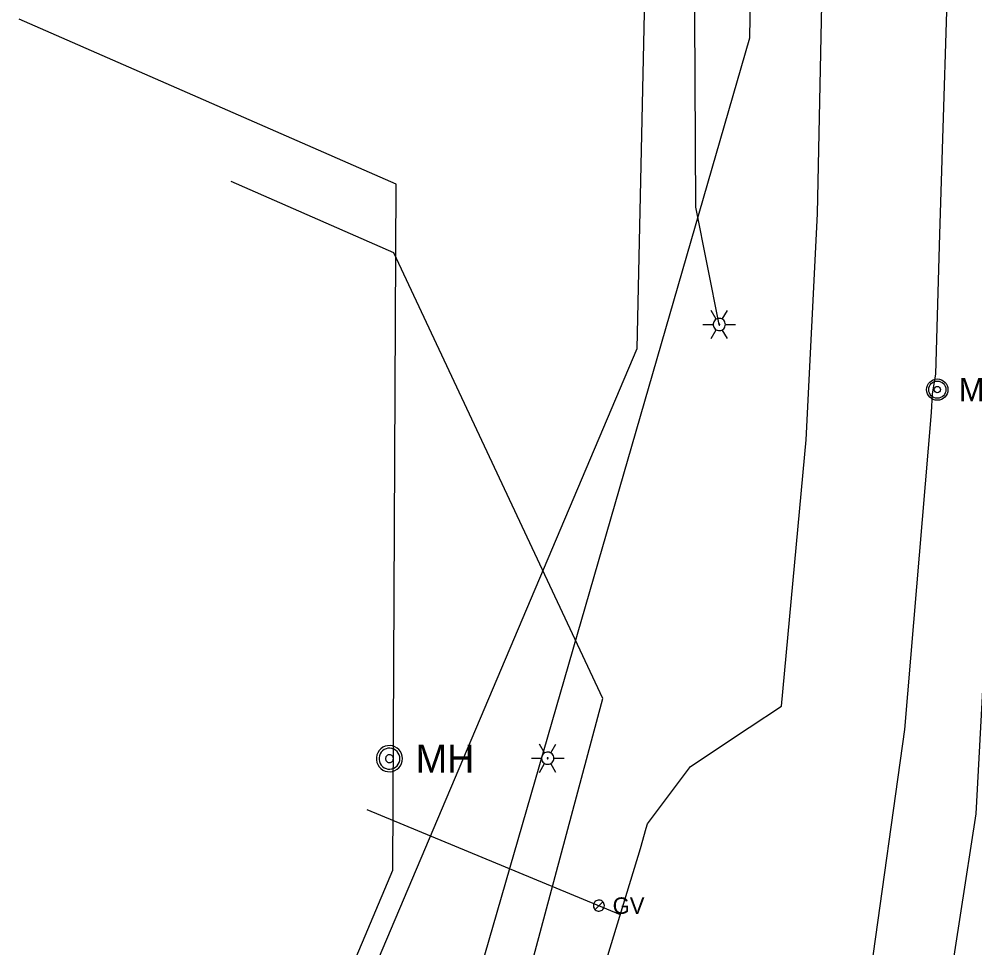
# Model space of a CAD drawing. Extents: x 596028 to 606371, y 330010 to 403088.
# Drawn here: x 604658.1 to 604881.2, y 333039.5 to 333256.4 of the extents above; entities that cross this region are included whole.
import ezdxf

# ---------------------------------------------------------------- set-up
doc = ezdxf.new("R2010")
doc.units = 0
for name, color, linetype in [('Default', 7, 'Continuous'), ('E_FTMS_Conduit', 7, 'Continuous'), ('E_LTG', 7, 'Continuous'), ('E_LTG_CID', 7, 'Continuous'), ('E_UTL_E', 7, 'Continuous'), ('E_UTL_E_UG', 7, 'Continuous'), ('E_UTL_G', 7, 'Continuous'), ('E_UTL_G_UG', 7, 'Continuous'), ('E_UTL_SAN_UG', 7, 'Continuous'), ('E_UTL_W_MH', 7, 'Continuous'), ('E_UTL_W_UG', 7, 'Continuous')]:
    doc.layers.add(name, color=color, linetype=linetype)

# ---------------------------------------------------------------- blocks, each defined once
blk = doc.blocks.new('MH')
at = {"layer": 'Default'}
for radius in [15.2, 12.2, 4.57]:
    blk.add_circle((0, 0), radius, dxfattribs=at)
blk.add_text('MH', height=32.92, dxfattribs=at).set_placement((30.5, -16.5))

msp = doc.modelspace()

# ---------------------------------------------------------------- linework, layer by layer
at = {"layer": 'E_FTMS_Conduit'}
msp.add_lwpolyline([(604833.62, 332786.94), (604837.8, 332828.79), (604843.62, 332859.54), (604848.45, 332908.55), (604857.59, 332953.99), (604870.57, 332999.81), (604881.56, 333070.85), (604883.3, 333104.02), (604886.34, 333150.08), (604892.01, 333248.16), (604893.18, 333291.76), (604894.37, 333357.39), (604896.64, 333466.11), (604897.17, 333555.99)], dxfattribs=at)
at = {"layer": 'E_LTG'}
for points in [[(604820.82, 333186.35), (604819.63, 333188.41)], [(604822.25, 333186.35), (604823.44, 333188.41)], [(604817.73, 333185.11), (604820.11, 333185.11)], [(604822.97, 333185.11), (604822.94, 333185.38), (604822.86, 333185.64), (604822.74, 333185.88), (604822.57, 333186.09), (604822.37, 333186.27), (604822.13, 333186.41), (604821.87, 333186.5), (604821.6, 333186.54), (604821.33, 333186.52), (604821.07, 333186.46), (604820.82, 333186.35), (604820.6, 333186.19), (604820.41, 333185.99), (604820.27, 333185.76), (604820.17, 333185.51), (604820.11, 333185.24), (604820.11, 333184.97), (604820.17, 333184.71), (604820.27, 333184.45), (604820.41, 333184.22), (604820.6, 333184.03), (604820.82, 333183.87), (604821.07, 333183.76), (604821.33, 333183.69), (604821.6, 333183.68), (604821.87, 333183.72), (604822.13, 333183.81), (604822.37, 333183.94), (604822.57, 333184.12), (604822.74, 333184.34), (604822.86, 333184.58), (604822.94, 333184.84), (604822.97, 333185.11)], [(604822.97, 333185.11), (604822.94, 333185.38), (604822.86, 333185.64), (604822.74, 333185.88), (604822.57, 333186.09), (604822.37, 333186.27), (604822.13, 333186.41), (604821.87, 333186.5), (604821.6, 333186.54), (604821.33, 333186.52), (604821.07, 333186.46), (604820.82, 333186.35), (604820.6, 333186.19), (604820.41, 333185.99), (604820.27, 333185.76), (604820.17, 333185.51), (604820.11, 333185.24), (604820.11, 333184.97), (604820.17, 333184.71), (604820.27, 333184.45), (604820.41, 333184.22), (604820.6, 333184.03), (604820.82, 333183.87), (604821.07, 333183.76), (604821.33, 333183.69), (604821.6, 333183.68), (604821.87, 333183.72), (604822.13, 333183.81), (604822.37, 333183.94), (604822.57, 333184.12), (604822.74, 333184.34), (604822.86, 333184.58), (604822.94, 333184.84), (604822.97, 333185.11)], [(604822.97, 333185.11), (604822.94, 333185.38), (604822.86, 333185.64), (604822.74, 333185.88), (604822.57, 333186.09), (604822.37, 333186.27), (604822.13, 333186.41), (604821.87, 333186.5), (604821.6, 333186.54), (604821.33, 333186.52), (604821.07, 333186.46), (604820.82, 333186.35), (604820.6, 333186.19), (604820.41, 333185.99), (604820.27, 333185.76), (604820.17, 333185.51), (604820.11, 333185.24), (604820.11, 333184.97), (604820.17, 333184.71), (604820.27, 333184.45), (604820.41, 333184.22), (604820.6, 333184.03), (604820.82, 333183.87), (604821.07, 333183.76), (604821.33, 333183.69), (604821.6, 333183.68), (604821.87, 333183.72), (604822.13, 333183.81), (604822.37, 333183.94), (604822.57, 333184.12), (604822.74, 333184.34), (604822.86, 333184.58), (604822.94, 333184.84), (604822.97, 333185.11)], [(604821.66, 333185.11), (604821.65, 333185.13), (604821.65, 333185.15), (604821.64, 333185.17), (604821.62, 333185.19), (604821.61, 333185.21), (604821.59, 333185.22), (604821.57, 333185.22), (604821.54, 333185.23), (604821.52, 333185.23), (604821.5, 333185.22), (604821.48, 333185.21), (604821.46, 333185.2), (604821.44, 333185.18), (604821.43, 333185.16), (604821.42, 333185.14), (604821.42, 333185.12), (604821.42, 333185.1), (604821.42, 333185.07), (604821.43, 333185.05), (604821.44, 333185.03), (604821.46, 333185.02), (604821.48, 333185), (604821.5, 333185), (604821.52, 333184.99), (604821.54, 333184.99), (604821.57, 333184.99), (604821.59, 333185), (604821.61, 333185.01), (604821.62, 333185.03), (604821.64, 333185.04), (604821.65, 333185.06), (604821.65, 333185.09), (604821.66, 333185.11)], [(604822.97, 333185.11), (604825.35, 333185.11)], [(604819.63, 333181.81), (604820.82, 333183.87)], [(604823.44, 333181.81), (604822.25, 333183.87)], [(604780.77, 333085.04), (604779.58, 333087.1)], [(604782.2, 333085.04), (604783.39, 333087.1)], [(604782.91, 333083.8), (604782.89, 333084.07), (604782.81, 333084.34), (604782.69, 333084.58), (604782.52, 333084.79), (604782.31, 333084.97), (604782.08, 333085.1), (604781.82, 333085.19), (604781.55, 333085.23), (604781.28, 333085.22), (604781.02, 333085.15), (604780.77, 333085.04), (604780.55, 333084.88), (604780.36, 333084.69), (604780.22, 333084.46), (604780.11, 333084.21), (604780.06, 333083.94), (604780.06, 333083.67), (604780.11, 333083.4), (604780.22, 333083.15), (604780.36, 333082.92), (604780.55, 333082.72), (604780.77, 333082.57), (604781.02, 333082.45), (604781.28, 333082.39), (604781.55, 333082.38), (604781.82, 333082.42), (604782.08, 333082.5), (604782.31, 333082.64), (604782.52, 333082.82), (604782.69, 333083.03), (604782.81, 333083.27), (604782.89, 333083.53), (604782.91, 333083.8)], [(604782.91, 333083.8), (604782.89, 333084.07), (604782.81, 333084.34), (604782.69, 333084.58), (604782.52, 333084.79), (604782.31, 333084.97), (604782.08, 333085.1), (604781.82, 333085.19), (604781.55, 333085.23), (604781.28, 333085.22), (604781.02, 333085.15), (604780.77, 333085.04), (604780.55, 333084.88), (604780.36, 333084.69), (604780.22, 333084.46), (604780.11, 333084.21), (604780.06, 333083.94), (604780.06, 333083.67), (604780.11, 333083.4), (604780.22, 333083.15), (604780.36, 333082.92), (604780.55, 333082.72), (604780.77, 333082.57), (604781.02, 333082.45), (604781.28, 333082.39), (604781.55, 333082.38), (604781.82, 333082.42), (604782.08, 333082.5), (604782.31, 333082.64), (604782.52, 333082.82), (604782.69, 333083.03), (604782.81, 333083.27), (604782.89, 333083.53), (604782.91, 333083.8)], [(604782.91, 333083.8), (604782.89, 333084.07), (604782.81, 333084.34), (604782.69, 333084.58), (604782.52, 333084.79), (604782.31, 333084.97), (604782.08, 333085.1), (604781.82, 333085.19), (604781.55, 333085.23), (604781.28, 333085.22), (604781.02, 333085.15), (604780.77, 333085.04), (604780.55, 333084.88), (604780.36, 333084.69), (604780.22, 333084.46), (604780.11, 333084.21), (604780.06, 333083.94), (604780.06, 333083.67), (604780.11, 333083.4), (604780.22, 333083.15), (604780.36, 333082.92), (604780.55, 333082.72), (604780.77, 333082.57), (604781.02, 333082.45), (604781.28, 333082.39), (604781.55, 333082.38), (604781.82, 333082.42), (604782.08, 333082.5), (604782.31, 333082.64), (604782.52, 333082.82), (604782.69, 333083.03), (604782.81, 333083.27), (604782.89, 333083.53), (604782.91, 333083.8)], [(604777.68, 333083.8), (604780.06, 333083.8)], [(604779.58, 333080.5), (604780.77, 333082.57)], [(604781.61, 333083.8), (604781.6, 333083.83), (604781.6, 333083.85), (604781.59, 333083.87), (604781.57, 333083.89), (604781.56, 333083.9), (604781.54, 333083.91), (604781.51, 333083.92), (604781.49, 333083.92), (604781.47, 333083.92), (604781.45, 333083.92), (604781.43, 333083.91), (604781.41, 333083.89), (604781.39, 333083.88), (604781.38, 333083.86), (604781.37, 333083.84), (604781.37, 333083.82), (604781.37, 333083.79), (604781.37, 333083.77), (604781.38, 333083.75), (604781.39, 333083.73), (604781.41, 333083.71), (604781.43, 333083.7), (604781.45, 333083.69), (604781.47, 333083.69), (604781.49, 333083.69), (604781.51, 333083.69), (604781.54, 333083.7), (604781.56, 333083.71), (604781.57, 333083.72), (604781.59, 333083.74), (604781.6, 333083.76), (604781.6, 333083.78), (604781.61, 333083.8)], [(604783.39, 333080.5), (604782.2, 333082.57)], [(604782.91, 333083.8), (604785.3, 333083.8)]]:
    msp.add_lwpolyline(points, dxfattribs=at)
at = {"layer": 'E_LTG_CID'}
msp.add_lwpolyline([(604821.54, 333185.11), (604816.05, 333212.55), (604815.78, 333272.21)], dxfattribs=at)
at = {"layer": 'E_UTL_E_UG'}
msp.add_lwpolyline([(604808.26, 332737.58), (604807.78, 332750.65), (604807.96, 332775.5), (604808.38, 332791.31), (604815.08, 332849.74), (604822.32, 332885.57), (604833.34, 332928.58), (604839.6, 332951.01), (604848.87, 332992.8), (604856.97, 333034.28), (604864.88, 333090.5), (604871.07, 333164.58), (604871.07, 333164.57), (604871.34, 333168.95), (604872.08, 333173.54), (604873.02, 333206.22), (604875.47, 333283.07), (604876.52, 333351.85), (604877.02, 333463.99), (604875.73, 333577.42)], dxfattribs=at)
at = {"layer": 'E_UTL_G'}
for points in [[(604794.72, 333049.37), (604794.7, 333049.62), (604794.63, 333049.85), (604794.52, 333050.07), (604794.37, 333050.26), (604794.18, 333050.42), (604793.97, 333050.54), (604793.74, 333050.62), (604793.5, 333050.65), (604793.25, 333050.64), (604793.02, 333050.59), (604792.8, 333050.48), (604792.6, 333050.34), (604792.43, 333050.17), (604792.3, 333049.96), (604792.21, 333049.73), (604792.16, 333049.49), (604792.16, 333049.25), (604792.21, 333049.01), (604792.3, 333048.78), (604792.43, 333048.58), (604792.6, 333048.4), (604792.8, 333048.26), (604793.02, 333048.16), (604793.25, 333048.1), (604793.5, 333048.09), (604793.74, 333048.13), (604793.97, 333048.21), (604794.18, 333048.33), (604794.37, 333048.49), (604794.52, 333048.68), (604794.63, 333048.9), (604794.7, 333049.13), (604794.72, 333049.37)], [(604792.53, 333048.47), (604794.34, 333050.28)]]:
    msp.add_lwpolyline(points, dxfattribs=at)
at = {"layer": 'E_UTL_G_UG'}
msp.add_line((604739.27, 333071.79), (604798.43, 333047.31), dxfattribs=at)
for points in [[(604803.13, 333062.75), (604804.47, 333067.46), (604804.82, 333068.5), (604814.84, 333081.84), (604828.52, 333091.01), (604836.1, 333095.96), (604841.81, 333158.17), (604844.49, 333210.93), (604845.82, 333274.99), (604846.65, 333319.21), (604847.29, 333342.28), (604849.65, 333436.7), (604848.05, 333522.17), (604847.68, 333603.32), (604847.05, 333670.25), (604844.38, 333743.96), (604843.81, 333769.64), (604845.08, 333795.02)], [(604772.71, 332760.89), (604772.31, 332761.79), (604771.42, 332771.65), (604771.95, 332808.2), (604773.58, 332829.94), (604774.78, 332874.85), (604775.6, 332935.83), (604779.22, 332978.79), (604786.72, 333008.88), (604803.13, 333062.75)]]:
    msp.add_lwpolyline(points, dxfattribs=at)
at = {"layer": 'E_UTL_SAN_UG'}
msp.add_line((604765.2, 332988.96), (604794.38, 333097.76), dxfattribs=at)
msp.add_lwpolyline([(604794.38, 333097.76), (604745.54, 333201.87), (604707.57, 333218.5)], dxfattribs=at)
at = {"layer": 'E_UTL_W_MH'}
for points in [[(604747.59, 333083.7), (604747.54, 333084.28), (604747.37, 333084.83), (604747.11, 333085.35), (604746.75, 333085.81), (604746.31, 333086.19), (604745.81, 333086.48), (604745.26, 333086.67), (604744.68, 333086.75), (604744.1, 333086.72), (604743.54, 333086.59), (604743.01, 333086.35), (604742.54, 333086.01), (604742.14, 333085.59), (604741.82, 333085.1), (604741.61, 333084.56), (604741.5, 333083.99), (604741.5, 333083.41), (604741.61, 333082.84), (604741.82, 333082.3), (604742.14, 333081.81), (604742.54, 333081.39), (604743.01, 333081.05), (604743.54, 333080.81), (604744.1, 333080.67), (604744.68, 333080.65), (604745.26, 333080.73), (604745.81, 333080.92), (604746.31, 333081.21), (604746.75, 333081.59), (604747.11, 333082.05), (604747.37, 333082.56), (604747.54, 333083.12), (604747.59, 333083.7)], [(604746.98, 333083.7), (604746.94, 333084.16), (604746.81, 333084.61), (604746.59, 333085.02), (604746.31, 333085.39), (604745.96, 333085.69), (604745.55, 333085.92), (604745.11, 333086.07), (604744.65, 333086.14), (604744.19, 333086.12), (604743.74, 333086.01), (604743.32, 333085.82), (604742.94, 333085.55), (604742.62, 333085.21), (604742.37, 333084.82), (604742.19, 333084.39), (604742.1, 333083.93), (604742.1, 333083.47), (604742.19, 333083.01), (604742.37, 333082.58), (604742.62, 333082.19), (604742.94, 333081.85), (604743.32, 333081.58), (604743.74, 333081.39), (604744.19, 333081.28), (604744.65, 333081.26), (604745.11, 333081.32), (604745.55, 333081.48), (604745.96, 333081.71), (604746.31, 333082.01), (604746.59, 333082.38), (604746.81, 333082.79), (604746.94, 333083.24), (604746.98, 333083.7)], [(604745.45, 333083.7), (604745.44, 333083.87), (604745.39, 333084.04), (604745.31, 333084.19), (604745.2, 333084.33), (604745.07, 333084.45), (604744.92, 333084.53), (604744.75, 333084.59), (604744.58, 333084.61), (604744.41, 333084.61), (604744.24, 333084.57), (604744.08, 333084.49), (604743.94, 333084.39), (604743.82, 333084.27), (604743.72, 333084.12), (604743.66, 333083.96), (604743.63, 333083.79), (604743.63, 333083.61), (604743.66, 333083.44), (604743.72, 333083.28), (604743.82, 333083.13), (604743.94, 333083.01), (604744.08, 333082.9), (604744.24, 333082.83), (604744.41, 333082.79), (604744.58, 333082.78), (604744.75, 333082.81), (604744.92, 333082.87), (604745.07, 333082.95), (604745.2, 333083.07), (604745.31, 333083.2), (604745.39, 333083.36), (604745.44, 333083.53), (604745.45, 333083.7)]]:
    msp.add_lwpolyline(points, dxfattribs=at)
at = {"layer": 'E_UTL_W_UG'}
for p, q in [((604802.4, 333179.5), (604810.03, 333537.5)), ((604828.69, 333252.06), (604833.35, 333525.85)), ((604746.07, 333217.9), (604658.08, 333256.44)), ((604717.45, 332867), (604828.69, 333252.06)), ((604745.33, 333057.64), (604746.07, 333217.9)), ((604662.86, 332863.01), (604745.33, 333057.64))]:
    msp.add_line(p, q, dxfattribs=at)
msp.add_lwpolyline([(604686.56, 332931.01), (604695.45, 332927.09), (604802.4, 333179.5)], dxfattribs=at)

# ---------------------------------------------------------------- block references
at = {"layer": 'E_UTL_E', "xscale": 0.16404166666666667, "yscale": 0.16404166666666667}
msp.add_blockref('MH', (604872.45, 333169.9), dxfattribs=at)

# ---------------------------------------------------------------- texts
at = {"layer": 'E_UTL_G'}
msp.add_text('GV', height=3.85, dxfattribs=at).set_placement((604796.65, 333047.45))
at = {"layer": 'E_UTL_W_MH'}
msp.add_text('MH', height=6.6, dxfattribs=at).set_placement((604750.65, 333080.4))

doc.saveas('drawing.dxf')
